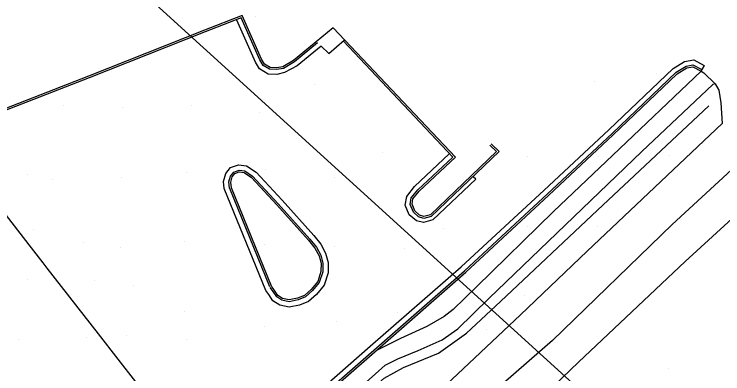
# Model space of a CAD drawing. Extents: x 1497074 to 1501343, y 481943 to 486114.
# Drawn here: x 1497839.8 to 1498039.8, y 484240.2 to 484341.7 of the extents above; entities that cross this region are included whole.
import ezdxf

# ---------------------------------------------------------------- set-up
doc = ezdxf.new("R2010")
doc.units = 0
for name, color, linetype in [('PH Exist DTM Boundary', 7, 'Continuous'), ('PH Exist DTM Breakline', 7, 'Continuous'), ('PH Exist DTM Point', 7, 'Continuous')]:
    doc.layers.add(name, color=color, linetype=linetype)

msp = doc.modelspace()

# ---------------------------------------------------------------- linework, layer by layer
at = {"layer": 'PH Exist DTM Boundary'}
msp.add_lwpolyline([(1497810.36, 484407.45), (1498181.14, 484070.49), (1498560.82, 484438.23), (1498186.43, 484771.69)], close=True, dxfattribs=at)
msp.add_lwpolyline([(1497879.12, 484231.49), (1497869.09, 484244.36), (1497863.54, 484251.49), (1497849.09, 484270.04), (1497847.96, 484271.49), (1497843.98, 484276.6), (1497832.38, 484291.49)], dxfattribs=at)
at = {"layer": 'PH Exist DTM Breakline'}
for points in [[(1497991.74, 484249.56), (1498025.44, 484282.31), (1498069.76, 484323.14), (1498107.39, 484358.59), (1498158.28, 484405.69), (1498174.51, 484418.76)], [(1498146.64, 484387.39), (1498115.21, 484354.84), (1498093.47, 484331.55), (1498064.41, 484304.14), (1498029.14, 484271.87), (1497998.99, 484243.45)], [(1497974.03, 484304.71), (1497975.91, 484302.91), (1497957.23, 484285.06), (1497955.4, 484284.55), (1497954.12, 484284.92), (1497952.86, 484286.14), (1497952.05, 484288.04), (1497952.27, 484289.59), (1497954.07, 484291.73), (1497964.31, 484301.33), (1497929.8, 484337.85), (1497918.55, 484328.62), (1497915.59, 484326.83), (1497913.79, 484326.56), (1497912, 484326.62), (1497910.39, 484327.59), (1497909.58, 484329.01), (1497904.1, 484341.29), (1497893.51, 484337.18)], [(1497925.38, 484333.58), (1497918.84, 484328.21), (1497915.76, 484326.35), (1497913.82, 484326.06), (1497911.86, 484326.12), (1497910.02, 484327.23), (1497909.13, 484328.79), (1497903.83, 484340.65), (1497893.69, 484336.71)], [(1497926.44, 484332.65), (1497919.65, 484327.07), (1497916.02, 484325.23), (1497913.9, 484324.66), (1497911.45, 484324.73), (1497909, 484326.24), (1497907.88, 484328.15), (1497902.6, 484339.97)], [(1497893.51, 484337.18), (1497860.72, 484324.21), (1497829.27, 484311.99)], [(1497893.7, 484336.71), (1497860.91, 484323.75), (1497829.45, 484311.52)], [(1497926.44, 484332.65), (1497928.59, 484330.57), (1497932.89, 484334.37)], [(1497974.38, 484305.07), (1497976.63, 484302.91), (1497957.49, 484284.62), (1497955.4, 484284.03), (1497953.86, 484284.48), (1497952.43, 484285.85), (1497951.53, 484287.98), (1497951.79, 484289.81), (1497953.71, 484292.08), (1497963.6, 484301.35), (1497932.67, 484334.08)], [(1497965.88, 484270.41), (1497989.37, 484292.01), (1498007.57, 484309.02), (1498025.72, 484326.38), (1498028.93, 484328.3), (1498031.57, 484328.81), (1498034.53, 484327.23)], [(1497966.87, 484269.28), (1497990.31, 484291), (1498008.51, 484308.02), (1498026.56, 484325.28), (1498029.43, 484326.99), (1498031.35, 484327.37), (1498033.89, 484326.02)], [(1497967.2, 484268.9), (1497990.65, 484290.63), (1498008.86, 484307.66), (1498026.86, 484324.88), (1498029.61, 484326.52), (1498031.27, 484326.84), (1498033.65, 484325.58)], [(1498034.53, 484327.23), (1498033.89, 484326.02), (1498033.65, 484325.58), (1498034.41, 484325.1), (1498037.65, 484322), (1498038.61, 484320.24), (1498039.17, 484316.63), (1498039.61, 484310.79)], [(1497970.24, 484264.76), (1497992.01, 484285.96), (1498008.76, 484301.86), (1498033.65, 484325.58)], [(1498037.65, 484322), (1498036.91, 484321.82), (1498016.93, 484302.92), (1497973.73, 484261.48)], [(1497977, 484260.64), (1498004.39, 484286.34), (1498035.85, 484315.82)], [(1498039.61, 484310.79), (1498001.45, 484274.76), (1497982.66, 484256.8)], [(1497970.09, 484295.1), (1497957.95, 484283.62), (1497955.33, 484282.92), (1497953.28, 484283.39), (1497951.28, 484285.06), (1497950.12, 484287.79), (1497950.62, 484290.27), (1497952.72, 484293.02), (1497962.52, 484302.22)], [(1497899.06, 484292.45), (1497898.85, 484294.46), (1497899.46, 484296.7), (1497900.81, 484298.39), (1497903.06, 484299.19), (1497905.36, 484298.91), (1497908.04, 484297.08), (1497915.37, 484289.2), (1497924.36, 484279.2), (1497926.3, 484276.75), (1497927.67, 484274.26), (1497928.41, 484271.65), (1497928.34, 484268.7), (1497927.22, 484265.23), (1497925.07, 484262.62), (1497922.8, 484260.58), (1497920.31, 484259.59), (1497917.38, 484259.02), (1497914.77, 484259.58), (1497912.78, 484260.8), (1497911.63, 484262.53), (1497910.78, 484263.71)], [(1497900.55, 484292.61), (1497900.37, 484294.34), (1497900.82, 484296.01), (1497901.71, 484297.12), (1497903.23, 484297.66), (1497904.82, 484297.46), (1497907.05, 484295.94), (1497914.27, 484288.19), (1497923.21, 484278.23), (1497925.05, 484275.92), (1497926.28, 484273.69), (1497926.9, 484271.46), (1497926.84, 484268.95), (1497925.88, 484265.97), (1497923.98, 484263.66), (1497922, 484261.87), (1497919.89, 484261.04), (1497917.4, 484260.55), (1497915.34, 484260.99), (1497913.85, 484261.91), (1497912.86, 484263.38), (1497912, 484264.58)], [(1497901.05, 484292.66), (1497900.87, 484294.3), (1497901.28, 484295.78), (1497902.02, 484296.69), (1497903.29, 484297.15), (1497904.63, 484296.98), (1497906.72, 484295.56), (1497913.9, 484287.85), (1497922.83, 484277.9), (1497924.63, 484275.64), (1497925.81, 484273.5), (1497926.4, 484271.4), (1497926.34, 484269.03), (1497925.43, 484266.21), (1497923.62, 484264), (1497921.73, 484262.3), (1497919.75, 484261.52), (1497917.4, 484261.06), (1497915.53, 484261.46), (1497914.2, 484262.28), (1497913.27, 484263.67), (1497912.41, 484264.88)], [(1497970.09, 484295.1), (1497969.34, 484295.81)], [(1497912.41, 484264.88), (1497901.05, 484292.66)], [(1497910.78, 484263.71), (1497899.06, 484292.45)], [(1497911.95, 484264.69), (1497900.58, 484292.47)], [(1497906.17, 484217.03), (1497921.58, 484231.62), (1497940.24, 484247.95), (1497965.88, 484270.41)], [(1497907.2, 484215.93), (1497922.58, 484230.51), (1497941.23, 484246.82), (1497966.87, 484269.28)], [(1497907.54, 484215.56), (1497922.92, 484230.13), (1497941.56, 484246.44), (1497967.2, 484268.9)], [(1497970.24, 484264.76), (1497963.69, 484258.31), (1497961.16, 484256.41), (1497956.19, 484253.54), (1497948.83, 484250.18), (1497942.17, 484246.86)], [(1497904.8, 484202.27), (1497911.33, 484209.71), (1497932.41, 484228.5), (1497944.22, 484238.99), (1497949.64, 484241.99), (1497959.52, 484246.05), (1497967.44, 484251.67), (1497977, 484260.64)], [(1497910.76, 484211.67), (1497922.36, 484222.99), (1497940.76, 484239.33), (1497944.48, 484242.63), (1497948.05, 484244.4), (1497953.82, 484246.74), (1497960.56, 484249.8), (1497964.94, 484252.9), (1497973.73, 484261.48)], [(1497982.66, 484256.8), (1497960.06, 484235.62), (1497929.64, 484207.14), (1497921.48, 484199.51)], [(1497991.74, 484249.56), (1497966.79, 484227.88), (1497921.49, 484185.27)], [(1497935.75, 484184.21), (1497973.62, 484219.12), (1497998.99, 484243.45)]]:
    msp.add_lwpolyline(points, dxfattribs=at)
at = {"layer": 'PH Exist DTM Point'}
for p, q in [((1497907.86, 484341.02), (1497907.86, 484341.02)), ((1498021.18, 484324.93), (1498021.18, 484324.93)), ((1498003.63, 484322.59), (1498003.63, 484322.59)), ((1497924.48, 484321.77), (1497924.48, 484321.77)), ((1497853.61, 484315.8), (1497853.61, 484315.8)), ((1497870.23, 484315.37), (1497870.23, 484315.37)), ((1497889.78, 484315.79), (1497889.78, 484315.79)), ((1497909.08, 484313.93), (1497909.08, 484313.93)), ((1497943.71, 484302.51), (1497943.71, 484302.51)), ((1497984.7, 484301.57), (1497984.7, 484301.57)), ((1498004.74, 484301.53), (1498004.74, 484301.53)), ((1498024.59, 484301.67), (1498024.59, 484301.67)), ((1497888.38, 484297.12), (1497888.38, 484297.12)), ((1497910.57, 484297.88), (1497910.57, 484297.88)), ((1497843.63, 484296.48), (1497843.63, 484296.48)), ((1497850.7, 484294.92), (1497850.7, 484294.92)), ((1497870.07, 484295.52), (1497870.07, 484295.52)), ((1497930.09, 484295.51), (1497930.09, 484295.51)), ((1497845.28, 484280.92), (1497845.28, 484280.92)), ((1497960.91, 484281.2), (1497960.91, 484281.2)), ((1497984.57, 484281.69), (1497984.57, 484281.69)), ((1498004.43, 484281.83), (1498004.43, 484281.83)), ((1497859.25, 484277.22), (1497859.25, 484277.22)), ((1497887.9, 484277.57), (1497887.9, 484277.57)), ((1497910.29, 484276.59), (1497910.29, 484276.59)), ((1497869.74, 484275.83), (1497869.74, 484275.83)), ((1497930.07, 484276.22), (1497930.07, 484276.22)), ((1497950.02, 484275.57), (1497950.02, 484275.57)), ((1497843.39, 484266.72), (1497843.39, 484266.72)), ((1497862.43, 484266.55), (1497862.43, 484266.55)), ((1497873.44, 484265.03), (1497873.44, 484265.03)), ((1497983.91, 484262.33), (1497983.91, 484262.33)), ((1497887.75, 484257.72), (1497887.75, 484257.72)), ((1497948, 484257.48), (1497948, 484257.48)), ((1497930.68, 484254.94), (1497930.68, 484254.94)), ((1497910.39, 484253.6), (1497910.39, 484253.6)), ((1497973.12, 484252.63), (1497973.12, 484252.63)), ((1497871.54, 484251.1), (1497871.54, 484251.1)), ((1497840.97, 484249.91), (1497840.97, 484249.91)), ((1497860.1, 484250.46), (1497860.1, 484250.46)), ((1497888.33, 484249.77), (1497888.33, 484249.77)), ((1498024.45, 484241.8), (1498024.45, 484241.8))]:
    msp.add_line(p, q, dxfattribs=at)

doc.saveas('drawing.dxf')
